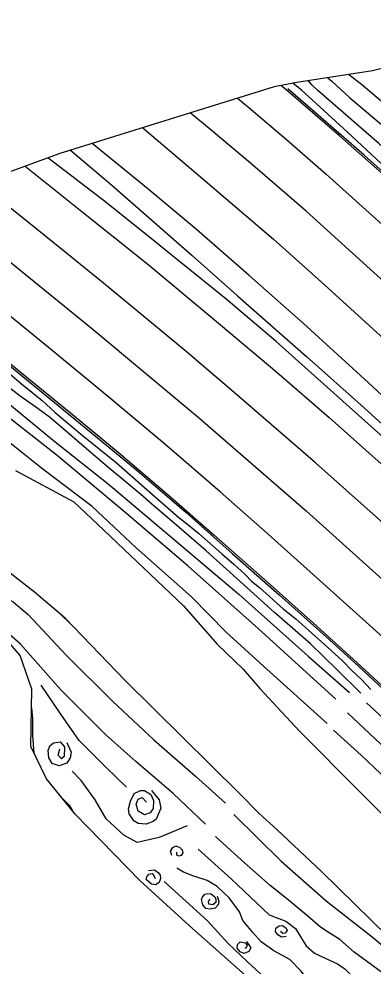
# Model space of a CAD drawing. Extents: x 2316231 to 2323598, y 363169 to 371906.
# Drawn here: x 2318772.4 to 2318872.9, y 366499.5 to 366768.5 of the extents above; entities that cross this region are included whole.
import ezdxf

# ---------------------------------------------------------------- set-up
doc = ezdxf.new("R2010")
doc.units = 0
for name, color, linetype in [('RD_DTM_BkLn1', 7, 'Continuous'), ('RD_DTM_BkLn2', 7, 'Continuous'), ('RD_DTM_Holes', 7, 'Continuous'), ('RD_EX_Road', 7, 'Continuous')]:
    doc.layers.add(name, color=color, linetype=linetype)

msp = doc.modelspace()

# ---------------------------------------------------------------- linework, layer by layer
at = {"layer": 'RD_DTM_BkLn1'}
for p, q in [((2318852.524, 366748.218), (2318850.118, 366750.215)), ((2318834.437, 366745.961), (2318837.619, 366743.355)), ((2318826.928, 366736.936), (2318820.948, 366741.773))]:
    msp.add_line(p, q, dxfattribs=at)
for points in [[(2318962.102, 366669.542), (2318946.698, 366682.777), (2318927.468, 366700.082), (2318908.648, 366716.274), (2318890.793, 366731.596), (2318878.322, 366742.525), (2318869.614, 366749.907), (2318865.887, 366752.678)], [(2318857.228, 366748.182), (2318855.624, 366749.635), (2318854.545, 366750.942)], [(2318860, 366751.777), (2318861.215, 366750.797), (2318866.179, 366746.178), (2318875.285, 366738.491), (2318889.15, 366726.033), (2318901.037, 366715.428), (2318911.831, 366706.014), (2318923.429, 366695.536), (2318934.071, 366686.327), (2318950.889, 366673.169)], [(2318852.524, 366748.218), (2318855.577, 366745.527), (2318865.609, 366736.329), (2318875.211, 366727.385)], [(2318943.672, 366668.179), (2318926.544, 366684.529), (2318910.514, 366700.439), (2318891.74, 366717.13), (2318874.495, 366733.112), (2318857.228, 366748.182)], [(2318807.524, 366737.605), (2318822.061, 366725.282), (2318844.621, 366705.98), (2318859.117, 366692.952), (2318878.1, 366675.627), (2318894.74, 366660.527), (2318909.696, 366646.397), (2318919.553, 366637.24)], [(2318927.777, 366645.927), (2318909.774, 366662.848), (2318896.36, 366675.209), (2318875.05, 366694.702), (2318853.85, 366713.854), (2318838.07, 366727.49), (2318826.928, 366736.936)], [(2318787.066, 366731.254), (2318798.746, 366721.239), (2318809.381, 366712.008), (2318821.517, 366701.26), (2318834.401, 366689.849), (2318854.018, 366672.614), (2318869.465, 366658.834), (2318885.519, 366644.263), (2318905.719, 366625.699)], [(2318904.007, 366623.823), (2318889.055, 366637.646), (2318874.966, 366650.334), (2318859.881, 366663.934), (2318845.362, 366676.876), (2318831.066, 366689.022), (2318818.003, 366699.623), (2318808.932, 366706.916), (2318796.29, 366717.029), (2318780.634, 366729.057)], [(2318892.174, 366610.334), (2318873.76, 366627.071), (2318856.528, 366642.395), (2318833.503, 366662.361), (2318819.804, 366674.049), (2318796.405, 366693.422), (2318775.557, 366710.249), (2318760.981, 366721.798)], [(2318748.139, 366716.581), (2318766.972, 366701.805), (2318793.455, 366680.266), (2318823.125, 366655.498), (2318853.855, 366628.8), (2318883.211, 366602.336)], [(2318729.377, 366692.576), (2318741.022, 366683.269), (2318755.163, 366670.966), (2318773.052, 366656.369), (2318782.704, 366648.391), (2318797.684, 366636.421), (2318816.493, 366620.574), (2318834.883, 366605.039), (2318854.488, 366587.463), (2318866.19, 366577.175)], [(2318862.334, 366575.308), (2318840.321, 366595.396), (2318820.393, 366613.062), (2318803.058, 366627.9), (2318783.262, 366644.504), (2318762.551, 366660.707), (2318746.057, 366674.462), (2318730.459, 366686.046)], [(2318859.823, 366568.412), (2318841.814, 366584.682), (2318831.151, 366594.315), (2318821.388, 366604.347), (2318805.708, 366618.243), (2318793.194, 366630.019), (2318778.806, 366640.929), (2318765.941, 366651.122), (2318751.688, 366662.853), (2318736.544, 366675.105), (2318725.18, 366683.201)], [(2318769.782, 366667.651), (2318773.125, 366664.833), (2318779.022, 366660.113), (2318782.669, 366656.751), (2318790.327, 366650.236), (2318799.975, 366642.477), (2318809.548, 366634.099), (2318817.774, 366626.87), (2318820.809, 366624.532), (2318823.407, 366622.32), (2318829.929, 366616.562), (2318833.351, 366613.606), (2318836.482, 366610.778), (2318838.429, 366608.816), (2318840.623, 366607.037), (2318847.368, 366600.943), (2318850.923, 366598.136), (2318860.054, 366589.955), (2318864.083, 366586.315), (2318866.861, 366583.468), (2318869.481, 366580.967), (2318872.192, 366578.046)], [(2318869.433, 366577.021), (2318862.537, 366583.857), (2318855.095, 366590.984), (2318844.899, 366599.926), (2318835.2, 366608.688), (2318825.509, 366617.442), (2318820.563, 366621.708), (2318817.135, 366624.671), (2318812.719, 366628.39), (2318810.074, 366630.713), (2318806.983, 366633.438), (2318801.895, 366637.697), (2318797.51, 366641.241), (2318791.592, 366646.385), (2318784.149, 366652.84), (2318780.954, 366655.524), (2318777.194, 366658.179), (2318772.729, 366661.337), (2318769.353, 366663.969)], [(2318661.033, 366631.616), (2318672.753, 366632.671), (2318685.418, 366634.1), (2318697.99, 366635.127), (2318708.642, 366637.7), (2318716.704, 366639.419), (2318720.94, 366639.245), (2318725.508, 366637.558), (2318730.819, 366634.592), (2318735.241, 366630.193), (2318746.144, 366616.543), (2318753.914, 366609.929), (2318762.227, 366606.69), (2318766.713, 366605.211), (2318770.771, 366602.961), (2318775.012, 366599.331), (2318785.85, 366587.788), (2318798.903, 366574.73), (2318810.664, 366563.701), (2318822.463, 366553.446), (2318831.001, 366545.801)], [(2318825.328, 366539.82), (2318816.165, 366548.503), (2318805.571, 366557.601), (2318797.075, 366565.142), (2318784.332, 366577.948), (2318772.827, 366590.915), (2318764.827, 366597.873), (2318759.494, 366601.262), (2318747.109, 366607.572), (2318739.545, 366612.923), (2318735.932, 366616.861), (2318729.331, 366624.994), (2318724.08, 366628.848), (2318718.446, 366630.487), (2318712.65, 366630.441), (2318700.589, 366628.413), (2318689.481, 366626.454), (2318680.733, 366625.692), (2318679.088, 366625.499)], [(2318788.937, 366594.782), (2318786.361, 366597.394), (2318782.924, 366600.523)], [(2318802.918, 366550.323), (2318797.045, 366555.965), (2318789.518, 366563.52), (2318784.257, 366571.048), (2318778.72, 366579.298)], [(2318775.953, 366572.802), (2318776.242, 366569.813), (2318776.241, 366564.934), (2318776.672, 366559.923)], [(2319000.155, 366453.551), (2318965.851, 366486.607), (2318934.467, 366515.919), (2318927.674, 366522.509), (2318923.142, 366526.117), (2318910.452, 366536.748), (2318895.033, 366551.629), (2318880.513, 366565.418), (2318871.007, 366574.213)], [(2318865.635, 366571.426), (2318903.295, 366535.981), (2318932.627, 366509.896), (2318974.572, 366468.659), (2318997.776, 366448.747)], [(2318989.697, 366447.549), (2318962.955, 366471.001), (2318938.374, 366495.216), (2318913.43, 366519.316), (2318891.771, 366538.143), (2318869.499, 366559.399), (2318861.63, 366566.443)], [(2318785.95, 366562.942), (2318787.227, 366560.239), (2318786.95, 366558.589), (2318785.963, 366557.109), (2318783.829, 366556.328), (2318781.842, 366556.977), (2318780.868, 366558.599), (2318780.689, 366560.728), (2318781.189, 366562.028), (2318782.216, 366562.866), (2318784.092, 366563.138), (2318785.376, 366561.709), (2318785.264, 366559.034), (2318784.442, 366558.348), (2318783.496, 366559.405), (2318784.049, 366561.21)], [(2318820.166, 366539.282), (2318812.146, 366536.029), (2318805.994, 366534.619), (2318802.152, 366536.662), (2318797.185, 366541.351), (2318794.031, 366546.707), (2318790.094, 366552.164), (2318787.464, 366554.877)], [(2318810.046, 366549.368), (2318812.212, 366546.737), (2318812.643, 366544.38), (2318811.315, 366541.254), (2318810.53, 366540.535), (2318808.467, 366539.757), (2318806.26, 366539.999), (2318804.968, 366540.748), (2318803.7, 366542.716), (2318803.443, 366544.161), (2318804.085, 366546.29), (2318805.14, 366548.517), (2318806.847, 366549.347), (2318808.021, 366549.378), (2318809.784, 366548.257), (2318810.547, 366546.476), (2318810.447, 366544.262), (2318809.661, 366543.018), (2318808.01, 366542.474), (2318806.254, 366543.454), (2318805.656, 366545.477), (2318806.223, 366546.865), (2318807.379, 366547.384), (2318808.614, 366546.066)], [(2318784.544, 366547.258), (2318786.676, 366545.158), (2318787.651, 366543.408)], [(2318833.329, 366542.531), (2318846.812, 366529.268), (2318859.561, 366517.974), (2318873.098, 366507.396), (2318883.218, 366498.785), (2318894.245, 366488.453), (2318902.376, 366481.237), (2318908.386, 366476.43), (2318911.586, 366473.794), (2318913.397, 366472.284)], [(2318961.93, 366417.802), (2318948.391, 366431.523), (2318939.898, 366439.677), (2318928.31, 366450.671), (2318919.904, 366458.475), (2318910.723, 366467.597), (2318907.443, 366470.455), (2318904.434, 366472.929), (2318898.938, 366477.321), (2318893.22, 366481.929), (2318886.613, 366488.025), (2318879.252, 366494.809), (2318870.999, 366500.837), (2318867.516, 366503.459), (2318863.486, 366507.069), (2318860.44, 366508.968), (2318858.003, 366510.569), (2318854.433, 366513.556), (2318848.745, 366518.272), (2318843.723, 366522.366), (2318835.529, 366529.572), (2318828.138, 366536.248)], [(2318815.824, 366530.928), (2318815.415, 366532.127), (2318816.039, 366533.196), (2318816.955, 366533.592), (2318818.041, 366533.21), (2318818.683, 366532.489), (2318818.87, 366531.641), (2318818.439, 366530.871), (2318817.725, 366530.696), (2318817.217, 366530.956), (2318817.178, 366531.818)], [(2318823.227, 366532.661), (2318832.732, 366524.192), (2318843.433, 366514.022), (2318848.128, 366512.269), (2318850.864, 366510.179), (2318852.486, 366507.535), (2318853.846, 366505.198), (2318856.27, 366503.121), (2318859.3, 366501.724), (2318862.74, 366500.169), (2318864.875, 366498.695), (2318866.565, 366497.017), (2318871.291, 366492.908), (2318876.22, 366489.305), (2318882.365, 366484.645), (2318887.964, 366479.536)], [(2318809.176, 366526.624), (2318810.879, 366526.844), (2318811.954, 366525.93), (2318812.485, 366525.31), (2318812.538, 366524.315), (2318812.149, 366523.221), (2318811.146, 366522.566), (2318809.992, 366522.726), (2318808.543, 366524.061), (2318808.649, 366524.844), (2318809.259, 366525.587), (2318810.215, 366525.744), (2318810.635, 366525.226), (2318811.037, 366524.317)], [(2318875.573, 366484.876), (2318875.376, 366485.012), (2318871.205, 366486.895), (2318865.84, 366488.582), (2318861.233, 366490.728), (2318857.259, 366493.122), (2318854.355, 366495.637), (2318852.42, 366498.16), (2318849.267, 366501.307), (2318844.755, 366503.854), (2318841.171, 366506.365), (2318838.722, 366509.007), (2318835.916, 366512.46), (2318834.947, 366514.914), (2318832.085, 366518.825), (2318828.61, 366522.064), (2318825.779, 366523.767), (2318821.709, 366525.152), (2318819.13, 366526.138), (2318817.172, 366527.302)], [(2318813.589, 366523.464), (2318825.908, 366512.292), (2318831.778, 366505.907), (2318837.129, 366500.822), (2318846.015, 366492.579), (2318853.088, 366487.29), (2318858.945, 366483.651), (2318862.766, 366482.141), (2318864.334, 366481.45)], [(2318828.644, 366519.326), (2318829.133, 366517.918), (2318828.967, 366516.906), (2318828.05, 366515.901), (2318826.667, 366515.661), (2318825.442, 366515.817), (2318824.606, 366516.918), (2318824.214, 366518.373), (2318824.437, 366519.062), (2318825.185, 366519.882), (2318825.959, 366520.137), (2318826.962, 366520.034), (2318827.974, 366519.111), (2318828.286, 366518.488), (2318828.224, 366517.516), (2318827.395, 366516.904), (2318826.285, 366517.038), (2318826.175, 366517.747), (2318826.533, 366518.585)], [(2318848.193, 366507.919), (2318846.88, 366507.682), (2318845.815, 366508.383), (2318845.163, 366509.316), (2318845.299, 366510.221), (2318846.228, 366510.943), (2318847.194, 366511.023), (2318848.237, 366510.207), (2318848.478, 366509.581), (2318847.972, 366508.878), (2318847.262, 366508.768), (2318846.63, 366509.277)], [(2318836.999, 366506.436), (2318838.151, 366504.627), (2318837.658, 366503.642), (2318836.291, 366503.049), (2318835.124, 366503.491), (2318834.294, 366504.599), (2318834.423, 366505.646), (2318835.212, 366506.362), (2318836.574, 366506.134), (2318837.145, 366505.41), (2318836.902, 366504.683), (2318836.471, 366504.522)]]:
    msp.add_lwpolyline(points, dxfattribs=at)
at = {"layer": 'RD_DTM_BkLn2'}
msp.add_line((2318847.519, 366748.898), (2318846.722, 366749.551), dxfattribs=at)
for points in [[(2318943.06, 366662.306), (2318932.947, 366671.926), (2318921.818, 366682.222), (2318911.649, 366691.476), (2318899.689, 366702.523), (2318889.421, 366711.907), (2318876.342, 366723.789), (2318863.388, 366735.317), (2318852.265, 366744.813), (2318847.519, 366748.898)], [(2318735.273, 366698.207), (2318751.409, 366685.637), (2318774.156, 366667.123), (2318788.029, 366655.762), (2318800.562, 366645.41), (2318814.708, 366633.292), (2318827.686, 366621.985), (2318842.91, 366608.569), (2318855.997, 366596.921), (2318869.264, 366584.779)], [(2318869.264, 366584.779), (2318884.201, 366570.988), (2318896.325, 366559.573), (2318908.359, 366548.282), (2318919.427, 366537.98), (2318930.753, 366527.308), (2318940.259, 366518.35), (2318954.417, 366505.203), (2318966.153, 366494.075), (2318980.456, 366480.686), (2318993.818, 366468.21), (2319012.394, 366450.792)]]:
    msp.add_lwpolyline(points, dxfattribs=at)
at = {"layer": 'RD_DTM_Holes'}
for points in [[(2318758.094, 367008.749), (2318788.064, 366987.639), (2318832.667, 366955.729), (2318908.666, 366894.031), (2318942.815, 366864.589), (2318993.111, 366823.345), (2319022.756, 366797.102), (2319007.997, 366792.296), (2318967.175, 366778.032), (2318921.201, 366766.643), (2318902.713, 366761.647), (2318886.081, 366757.051), (2318872.664, 366753.715), (2318851.271, 366750.441), (2318844.772, 366749.17), (2318784.033, 366730.312), (2318749.228, 366717.458)], [(2318771.398, 366640.277), (2318787.985, 366631.383), (2318796.459, 366623.31), (2318819.061, 366601.786), (2318828.625, 366590.937), (2318836.038, 366583.822), (2318840.749, 366578.326), (2318852.045, 366566.16), (2318886.458, 366531.593), (2318904.68, 366515.793), (2318912.355, 366510.171), (2318916.668, 366507.197), (2318925.278, 366503.741), (2318930.268, 366498.497), (2318940.934, 366487.398), (2318948.176, 366480.1), (2318955.647, 366471.077), (2318961.375, 366463.779), (2318974.921, 366451.149), (2318984.754, 366438.76), (2319022.905, 366402.403), (2319036.204, 366392.449), (2319046.06, 366388.672)], [(2319042.377, 366350.473), (2319033.142, 366356.706), (2319017.431, 366371.295), (2318992.159, 366397.255), (2318968.779, 366421.09), (2318949.391, 366440.438), (2318928.405, 366458.341), (2318914.267, 366471.511), (2318902.934, 366481.581), (2318890.291, 366495.039), (2318877.109, 366507.757), (2318858.257, 366526.338), (2318845.62, 366538.139), (2318840.508, 366542.952), (2318834.994, 366548.525), (2318802.549, 366580.6), (2318785.52, 366598.342), (2318776.793, 366605.673), (2318769.907, 366611.059)], [(2318839.17, 366494.587), (2318820.781, 366510.946), (2318806.723, 366523.772), (2318788.314, 366542.586), (2318780.215, 366552.625), (2318775.74, 366561.843), (2318776.058, 366578.172), (2318772.712, 366587.73), (2318765.406, 366596.231)]]:
    msp.add_lwpolyline(points, dxfattribs=at)
at = {"layer": 'RD_EX_Road'}
for points in [[(2318942.663, 366663.385), (2318926.808, 366678.199), (2318913.149, 366690.781), (2318898.265, 366704.497), (2318885.386, 366716.347), (2318870.358, 366729.815), (2318857.272, 366741.152), (2318848.644, 366748.637)], [(2318837.619, 366743.355), (2318848.328, 366734.206), (2318859.537, 366724.416), (2318871.777, 366713.44), (2318885.653, 366700.905), (2318900.767, 366687.143), (2318914.161, 366674.76), (2318928.515, 366661.456), (2318935.727, 366654.715)], [(2318911.242, 366628.132), (2318893.446, 366644.595), (2318880.756, 366656.639), (2318871.479, 366665.195), (2318853.026, 366682.107), (2318837.71, 366695.66), (2318822.82, 366708.64), (2318808.957, 366720.221), (2318793.158, 366733.145)], [(2318774.128, 366726.654), (2318790.229, 366713.825), (2318808.94, 366698.795), (2318827.248, 366683.631), (2318845.572, 366668.128), (2318860.386, 366655.258), (2318876.046, 366641.326), (2318891.373, 366627.412), (2318900.231, 366619.268)], [(2318876.569, 366592.029), (2318857.756, 366609.011), (2318843.128, 366622.117), (2318829.496, 366634.163), (2318813.702, 366647.812), (2318797.961, 366660.954), (2318782.867, 366673.484), (2318767.842, 366685.777), (2318749.706, 366700.221), (2318740.713, 366707.213)], [(2318734.615, 366698.046), (2318747.592, 366687.886), (2318762.655, 366675.828), (2318775.147, 366665.58), (2318782.359, 366659.645), (2318794.17, 366649.985), (2318805.918, 366640.195), (2318819.803, 366628.311), (2318832.869, 366616.683), (2318846.231, 366604.921), (2318859.529, 366593.043), (2318868.737, 366584.677)], [(2318868.737, 366584.677), (2318884.401, 366570.006), (2318897.638, 366557.482), (2318910.344, 366545.577), (2318921.321, 366535.427), (2318928.004, 366528.909), (2318928.91, 366527.988)]]:
    msp.add_lwpolyline(points, dxfattribs=at)

doc.saveas('drawing.dxf')
